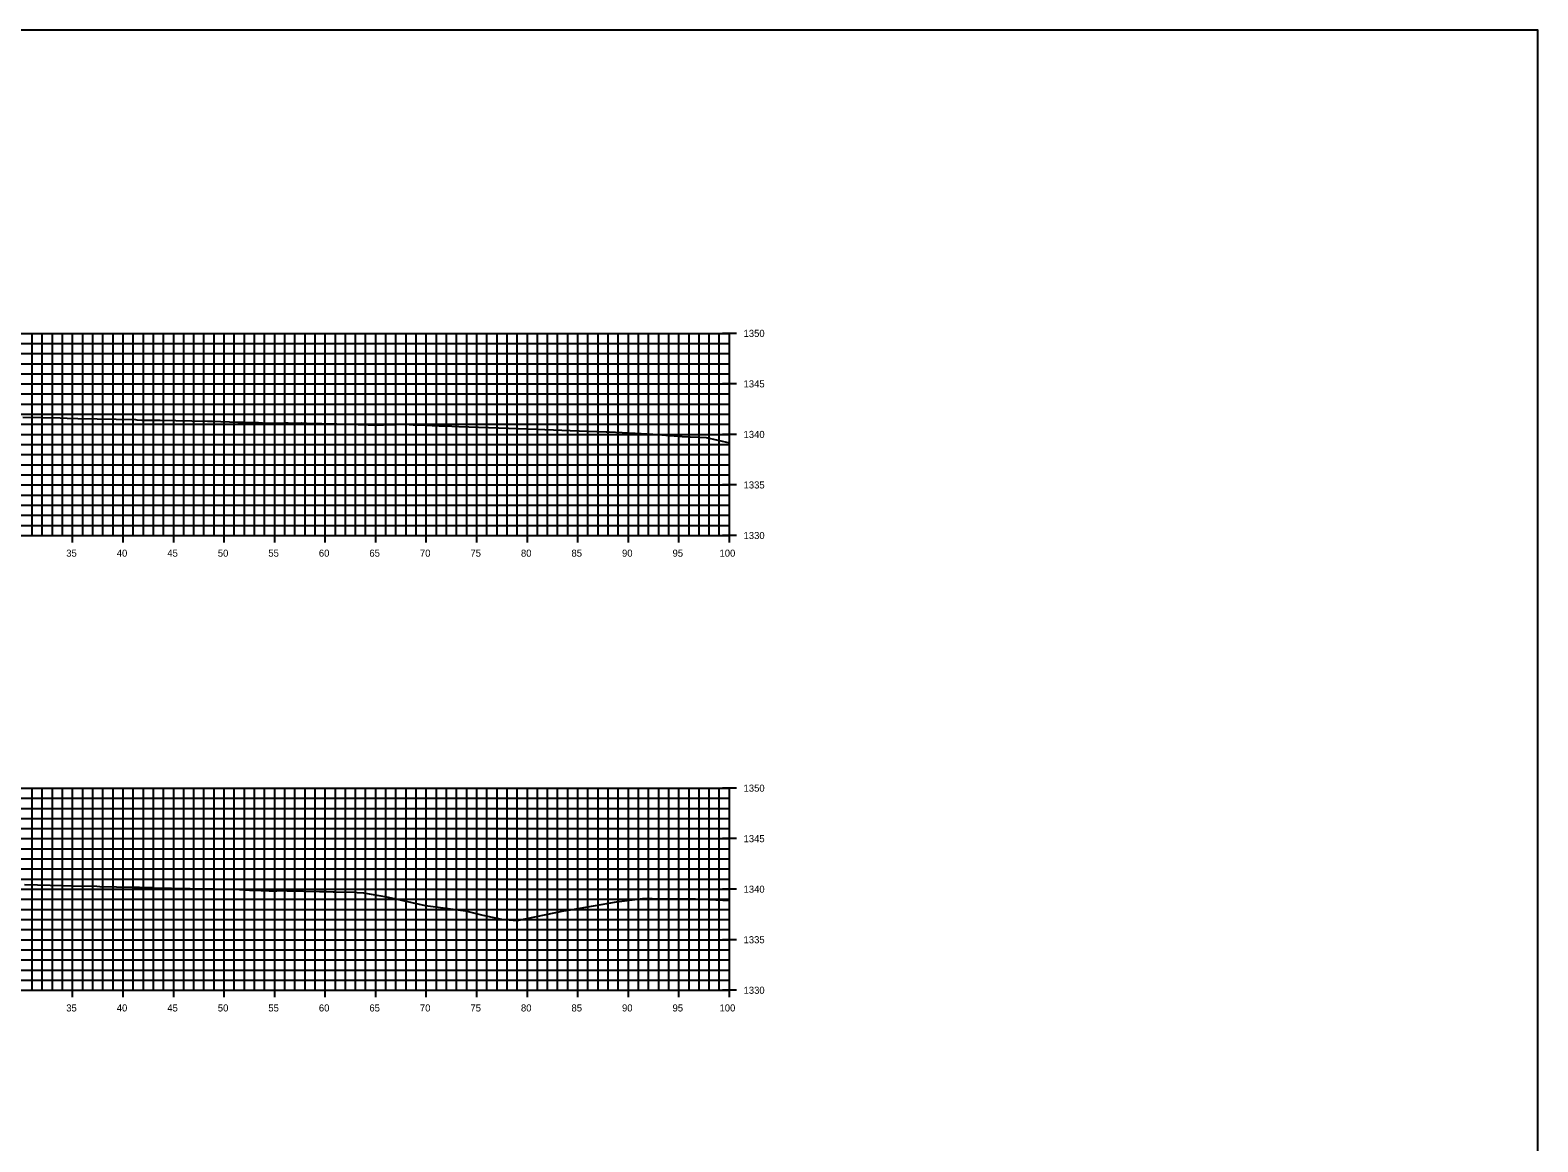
# Model space of a CAD drawing. Extents: x 674939 to 678919, y 750652 to 765176.
# Drawn here: x 678769.3 to 678918.5, y 752182.6 to 752292.6 of the extents above; entities that cross this region are included whole.
import ezdxf

# ---------------------------------------------------------------- set-up
doc = ezdxf.new("R2010")
doc.units = 0
for name, color, linetype in [('R_Axis', 7, 'Continuous'), ('R_Axis Annot', 7, 'Continuous'), ('R_Exist Surface', 7, 'Continuous'), ('R_Grid', 7, 'Continuous'), ('R_No Plot', 7, 'Continuous')]:
    doc.layers.add(name, color=color, linetype=linetype)

msp = doc.modelspace()

# ---------------------------------------------------------------- linework, layer by layer
at = {"layer": 'R_Axis'}
for p, q in [((678839.23, 752262.55), (678837.83, 752262.55)), ((678838.53, 752242.55), (678838.53, 752262.55)), ((678839.23, 752257.55), (678837.83, 752257.55)), ((678839.23, 752252.55), (678837.83, 752252.55)), ((678839.23, 752247.55), (678837.83, 752247.55)), ((678773.53, 752241.85), (678773.53, 752243.25)), ((678778.53, 752241.85), (678778.53, 752243.25)), ((678783.53, 752241.85), (678783.53, 752243.25)), ((678788.53, 752241.85), (678788.53, 752243.25)), ((678793.53, 752241.85), (678793.53, 752243.25)), ((678798.53, 752241.85), (678798.53, 752243.25)), ((678803.53, 752241.85), (678803.53, 752243.25)), ((678808.53, 752241.85), (678808.53, 752243.25)), ((678813.53, 752241.85), (678813.53, 752243.25)), ((678818.53, 752241.85), (678818.53, 752243.25)), ((678823.53, 752241.85), (678823.53, 752243.25)), ((678828.53, 752241.85), (678828.53, 752243.25)), ((678833.53, 752241.85), (678833.53, 752243.25)), ((678838.53, 752241.85), (678838.53, 752243.25)), ((678638.53, 752242.55), (678838.53, 752242.55)), ((678839.23, 752242.55), (678837.83, 752242.55)), ((678839.23, 752217.55), (678837.83, 752217.55)), ((678838.53, 752197.55), (678838.53, 752217.55)), ((678839.23, 752212.55), (678837.83, 752212.55)), ((678839.23, 752207.55), (678837.83, 752207.55)), ((678839.23, 752202.55), (678837.83, 752202.55)), ((678638.53, 752197.55), (678838.53, 752197.55)), ((678773.53, 752196.85), (678773.53, 752198.25)), ((678778.53, 752196.85), (678778.53, 752198.25)), ((678783.53, 752196.85), (678783.53, 752198.25)), ((678788.53, 752196.85), (678788.53, 752198.25)), ((678793.53, 752196.85), (678793.53, 752198.25)), ((678798.53, 752196.85), (678798.53, 752198.25)), ((678803.53, 752196.85), (678803.53, 752198.25)), ((678808.53, 752196.85), (678808.53, 752198.25)), ((678813.53, 752196.85), (678813.53, 752198.25)), ((678818.53, 752196.85), (678818.53, 752198.25)), ((678823.53, 752196.85), (678823.53, 752198.25)), ((678828.53, 752196.85), (678828.53, 752198.25)), ((678833.53, 752196.85), (678833.53, 752198.25)), ((678839.23, 752197.55), (678837.83, 752197.55)), ((678838.53, 752196.85), (678838.53, 752198.25))]:
    msp.add_line(p, q, dxfattribs=at)
at = {"layer": 'R_Exist Surface'}
for points in [[(678768.61, 752254.26), (678772.3, 752254.18), (678772.98, 752254.17), (678774.05, 752254.14), (678779.75, 752254.01), (678779.88, 752254), (678780.38, 752253.95), (678780.51, 752253.96), (678781.68, 752253.97), (678782.2, 752253.96), (678786.89, 752253.87), (678787.38, 752253.86), (678789.89, 752253.77), (678790.48, 752253.75), (678791.92, 752253.72), (678792.11, 752253.71), (678792.17, 752253.71), (678792.18, 752253.71), (678792.31, 752253.7), (678793.15, 752253.66), (678794.49, 752253.68), (678794.85, 752253.69), (678796.02, 752253.66), (678796.19, 752253.68), (678796.68, 752253.66), (678801.2, 752253.56), (678801.78, 752253.54), (678802.77, 752253.49), (678804.29, 752253.49), (678806.61, 752253.58), (678806.72, 752253.58), (678806.82, 752253.53), (678807.22, 752253.51), (678807.71, 752253.49), (678809.79, 752253.41), (678809.92, 752253.4), (678811.05, 752253.36), (678811.07, 752253.36), (678811.74, 752253.34), (678818.61, 752253.11), (678822.78, 752252.95), (678825.4, 752252.85), (678826.34, 752252.81), (678826.47, 752252.8), (678826.62, 752252.79), (678829.2, 752252.66), (678831.55, 752252.55), (678831.83, 752252.52), (678833.86, 752252.36), (678836.22, 752252.23), (678838.53, 752251.72)], [(678768.78, 752208), (678772.59, 752207.91), (678773.58, 752207.88), (678775.91, 752207.84), (678776.21, 752207.83), (678779.53, 752207.75), (678780.15, 752207.74), (678780.81, 752207.72), (678781.39, 752207.71), (678781.49, 752207.7), (678786.97, 752207.6), (678787.41, 752207.59), (678790.06, 752207.51), (678791.02, 752207.47), (678792.2, 752207.43), (678792.2, 752207.43), (678792.4, 752207.42), (678793.54, 752207.37), (678793.75, 752207.38), (678794.58, 752207.41), (678794.75, 752207.4), (678794.82, 752207.4), (678797.97, 752207.32), (678798.48, 752207.31), (678798.65, 752207.33), (678799.31, 752207.29), (678799.58, 752207.29), (678801.41, 752207.24), (678801.48, 752207.24), (678801.69, 752207.23), (678802.33, 752207.2), (678804.58, 752206.8), (678804.71, 752206.77), (678804.77, 752206.76), (678808.42, 752205.94), (678809.21, 752205.84), (678812.41, 752205.42), (678814.11, 752204.98), (678815.97, 752204.58), (678817.13, 752204.47), (678817.51, 752204.44), (678822.14, 752205.41), (678822.27, 752205.43), (678822.37, 752205.45), (678822.79, 752205.52), (678827.35, 752206.29), (678829.43, 752206.57), (678829.93, 752206.62), (678830.55, 752206.63), (678830.87, 752206.63), (678832.61, 752206.59), (678833.24, 752206.58), (678834.05, 752206.58), (678834.42, 752206.58), (678834.97, 752206.58), (678835.17, 752206.58), (678838.53, 752206.42)]]:
    msp.add_lwpolyline(points, dxfattribs=at)
at = {"layer": 'R_Grid'}
for p, q in [((678638.53, 752262.55), (678838.53, 752262.55)), ((678769.53, 752242.55), (678769.53, 752262.55)), ((678770.53, 752242.55), (678770.53, 752262.55)), ((678771.53, 752242.55), (678771.53, 752262.55)), ((678772.53, 752242.55), (678772.53, 752262.55)), ((678773.53, 752242.55), (678773.53, 752262.55)), ((678774.53, 752242.55), (678774.53, 752262.55)), ((678775.53, 752242.55), (678775.53, 752262.55)), ((678776.53, 752242.55), (678776.53, 752262.55)), ((678777.53, 752242.55), (678777.53, 752262.55)), ((678778.53, 752242.55), (678778.53, 752262.55)), ((678779.53, 752242.55), (678779.53, 752262.55)), ((678780.53, 752242.55), (678780.53, 752262.55)), ((678781.53, 752242.55), (678781.53, 752262.55)), ((678782.53, 752242.55), (678782.53, 752262.55)), ((678783.53, 752242.55), (678783.53, 752262.55)), ((678784.53, 752242.55), (678784.53, 752262.55)), ((678785.53, 752242.55), (678785.53, 752262.55)), ((678786.53, 752242.55), (678786.53, 752262.55)), ((678787.53, 752242.55), (678787.53, 752262.55)), ((678788.53, 752242.55), (678788.53, 752262.55)), ((678789.53, 752242.55), (678789.53, 752262.55)), ((678790.53, 752242.55), (678790.53, 752262.55)), ((678791.53, 752242.55), (678791.53, 752262.55)), ((678792.53, 752242.55), (678792.53, 752262.55)), ((678793.53, 752242.55), (678793.53, 752262.55)), ((678794.53, 752242.55), (678794.53, 752262.55)), ((678795.53, 752242.55), (678795.53, 752262.55)), ((678796.53, 752242.55), (678796.53, 752262.55)), ((678797.53, 752242.55), (678797.53, 752262.55)), ((678798.53, 752242.55), (678798.53, 752262.55)), ((678799.53, 752242.55), (678799.53, 752262.55)), ((678800.53, 752242.55), (678800.53, 752262.55)), ((678801.53, 752242.55), (678801.53, 752262.55)), ((678802.53, 752242.55), (678802.53, 752262.55)), ((678803.53, 752242.55), (678803.53, 752262.55)), ((678804.53, 752242.55), (678804.53, 752262.55)), ((678805.53, 752242.55), (678805.53, 752262.55)), ((678806.53, 752242.55), (678806.53, 752262.55)), ((678807.53, 752242.55), (678807.53, 752262.55)), ((678808.53, 752242.55), (678808.53, 752262.55)), ((678809.53, 752242.55), (678809.53, 752262.55)), ((678810.53, 752242.55), (678810.53, 752262.55)), ((678811.53, 752242.55), (678811.53, 752262.55)), ((678812.53, 752242.55), (678812.53, 752262.55)), ((678813.53, 752242.55), (678813.53, 752262.55)), ((678814.53, 752242.55), (678814.53, 752262.55)), ((678815.53, 752242.55), (678815.53, 752262.55)), ((678816.53, 752242.55), (678816.53, 752262.55)), ((678817.53, 752242.55), (678817.53, 752262.55)), ((678818.53, 752242.55), (678818.53, 752262.55)), ((678819.53, 752242.55), (678819.53, 752262.55)), ((678820.53, 752242.55), (678820.53, 752262.55)), ((678821.53, 752242.55), (678821.53, 752262.55)), ((678822.53, 752242.55), (678822.53, 752262.55)), ((678823.53, 752242.55), (678823.53, 752262.55)), ((678824.53, 752242.55), (678824.53, 752262.55)), ((678825.53, 752242.55), (678825.53, 752262.55)), ((678826.53, 752242.55), (678826.53, 752262.55)), ((678827.53, 752242.55), (678827.53, 752262.55)), ((678828.53, 752242.55), (678828.53, 752262.55)), ((678829.53, 752242.55), (678829.53, 752262.55)), ((678830.53, 752242.55), (678830.53, 752262.55)), ((678831.53, 752242.55), (678831.53, 752262.55)), ((678832.53, 752242.55), (678832.53, 752262.55)), ((678833.53, 752242.55), (678833.53, 752262.55)), ((678834.53, 752242.55), (678834.53, 752262.55)), ((678835.53, 752242.55), (678835.53, 752262.55)), ((678836.53, 752242.55), (678836.53, 752262.55)), ((678837.53, 752242.55), (678837.53, 752262.55)), ((678838.53, 752242.55), (678838.53, 752262.55)), ((678638.53, 752261.55), (678838.53, 752261.55)), ((678638.53, 752260.55), (678838.53, 752260.55)), ((678638.53, 752259.55), (678838.53, 752259.55)), ((678638.53, 752258.55), (678838.53, 752258.55)), ((678638.53, 752257.55), (678838.53, 752257.55)), ((678638.53, 752256.55), (678838.53, 752256.55)), ((678638.53, 752255.55), (678838.53, 752255.55)), ((678638.53, 752254.55), (678838.53, 752254.55)), ((678638.53, 752253.55), (678838.53, 752253.55)), ((678638.53, 752252.55), (678838.53, 752252.55)), ((678638.53, 752251.55), (678838.53, 752251.55)), ((678638.53, 752250.55), (678838.53, 752250.55)), ((678638.53, 752249.55), (678838.53, 752249.55)), ((678638.53, 752248.55), (678838.53, 752248.55)), ((678638.53, 752247.55), (678838.53, 752247.55)), ((678638.53, 752246.55), (678838.53, 752246.55)), ((678638.53, 752245.55), (678838.53, 752245.55)), ((678638.53, 752244.55), (678838.53, 752244.55)), ((678638.53, 752243.55), (678838.53, 752243.55)), ((678638.53, 752242.55), (678838.53, 752242.55)), ((678638.53, 752217.55), (678838.53, 752217.55)), ((678638.53, 752216.55), (678838.53, 752216.55)), ((678769.53, 752197.55), (678769.53, 752217.55)), ((678770.53, 752197.55), (678770.53, 752217.55)), ((678771.53, 752197.55), (678771.53, 752217.55)), ((678772.53, 752197.55), (678772.53, 752217.55)), ((678773.53, 752197.55), (678773.53, 752217.55)), ((678774.53, 752197.55), (678774.53, 752217.55)), ((678775.53, 752197.55), (678775.53, 752217.55)), ((678776.53, 752197.55), (678776.53, 752217.55)), ((678777.53, 752197.55), (678777.53, 752217.55)), ((678778.53, 752197.55), (678778.53, 752217.55)), ((678779.53, 752197.55), (678779.53, 752217.55)), ((678780.53, 752197.55), (678780.53, 752217.55)), ((678781.53, 752197.55), (678781.53, 752217.55)), ((678782.53, 752197.55), (678782.53, 752217.55)), ((678783.53, 752197.55), (678783.53, 752217.55)), ((678784.53, 752197.55), (678784.53, 752217.55)), ((678785.53, 752197.55), (678785.53, 752217.55)), ((678786.53, 752197.55), (678786.53, 752217.55)), ((678787.53, 752197.55), (678787.53, 752217.55)), ((678788.53, 752197.55), (678788.53, 752217.55)), ((678789.53, 752197.55), (678789.53, 752217.55)), ((678790.53, 752197.55), (678790.53, 752217.55)), ((678791.53, 752197.55), (678791.53, 752217.55)), ((678792.53, 752197.55), (678792.53, 752217.55)), ((678793.53, 752197.55), (678793.53, 752217.55)), ((678794.53, 752197.55), (678794.53, 752217.55)), ((678795.53, 752197.55), (678795.53, 752217.55)), ((678796.53, 752197.55), (678796.53, 752217.55)), ((678797.53, 752197.55), (678797.53, 752217.55)), ((678798.53, 752197.55), (678798.53, 752217.55)), ((678799.53, 752197.55), (678799.53, 752217.55)), ((678800.53, 752197.55), (678800.53, 752217.55)), ((678801.53, 752197.55), (678801.53, 752217.55)), ((678802.53, 752197.55), (678802.53, 752217.55)), ((678803.53, 752197.55), (678803.53, 752217.55)), ((678804.53, 752197.55), (678804.53, 752217.55)), ((678805.53, 752197.55), (678805.53, 752217.55)), ((678806.53, 752197.55), (678806.53, 752217.55)), ((678807.53, 752197.55), (678807.53, 752217.55)), ((678808.53, 752197.55), (678808.53, 752217.55)), ((678809.53, 752197.55), (678809.53, 752217.55)), ((678810.53, 752197.55), (678810.53, 752217.55)), ((678811.53, 752197.55), (678811.53, 752217.55)), ((678812.53, 752197.55), (678812.53, 752217.55)), ((678813.53, 752197.55), (678813.53, 752217.55)), ((678814.53, 752197.55), (678814.53, 752217.55)), ((678815.53, 752197.55), (678815.53, 752217.55)), ((678816.53, 752197.55), (678816.53, 752217.55)), ((678817.53, 752197.55), (678817.53, 752217.55)), ((678818.53, 752197.55), (678818.53, 752217.55)), ((678819.53, 752197.55), (678819.53, 752217.55)), ((678820.53, 752197.55), (678820.53, 752217.55)), ((678821.53, 752197.55), (678821.53, 752217.55)), ((678822.53, 752197.55), (678822.53, 752217.55)), ((678823.53, 752197.55), (678823.53, 752217.55)), ((678824.53, 752197.55), (678824.53, 752217.55)), ((678825.53, 752197.55), (678825.53, 752217.55)), ((678826.53, 752197.55), (678826.53, 752217.55)), ((678827.53, 752197.55), (678827.53, 752217.55)), ((678828.53, 752197.55), (678828.53, 752217.55)), ((678829.53, 752197.55), (678829.53, 752217.55)), ((678830.53, 752197.55), (678830.53, 752217.55)), ((678831.53, 752197.55), (678831.53, 752217.55)), ((678832.53, 752197.55), (678832.53, 752217.55)), ((678833.53, 752197.55), (678833.53, 752217.55)), ((678834.53, 752197.55), (678834.53, 752217.55)), ((678835.53, 752197.55), (678835.53, 752217.55)), ((678836.53, 752197.55), (678836.53, 752217.55)), ((678837.53, 752197.55), (678837.53, 752217.55)), ((678838.53, 752197.55), (678838.53, 752217.55)), ((678638.53, 752215.55), (678838.53, 752215.55)), ((678638.53, 752214.55), (678838.53, 752214.55)), ((678638.53, 752213.55), (678838.53, 752213.55)), ((678638.53, 752212.55), (678838.53, 752212.55)), ((678638.53, 752211.55), (678838.53, 752211.55)), ((678638.53, 752210.55), (678838.53, 752210.55)), ((678638.53, 752209.55), (678838.53, 752209.55)), ((678638.53, 752208.55), (678838.53, 752208.55)), ((678638.53, 752207.55), (678838.53, 752207.55)), ((678638.53, 752206.55), (678838.53, 752206.55)), ((678638.53, 752205.55), (678838.53, 752205.55)), ((678638.53, 752204.55), (678838.53, 752204.55)), ((678638.53, 752203.55), (678838.53, 752203.55)), ((678638.53, 752202.55), (678838.53, 752202.55)), ((678638.53, 752201.55), (678838.53, 752201.55)), ((678638.53, 752200.55), (678838.53, 752200.55)), ((678638.53, 752199.55), (678838.53, 752199.55)), ((678638.53, 752198.55), (678838.53, 752198.55)), ((678638.53, 752197.55), (678838.53, 752197.55))]:
    msp.add_line(p, q, dxfattribs=at)
at = {"layer": 'R_No Plot'}
msp.add_lwpolyline([(678578.53, 752072.55), (678918.53, 752072.55), (678918.53, 752292.55), (678578.53, 752292.55)], close=True, dxfattribs=at)

# ---------------------------------------------------------------- texts
at = {"layer": 'R_Axis Annot'}
for s, p in [('1350', (678839.93, 752262.2)), ('1345', (678839.93, 752257.2)), ('1340', (678839.93, 752252.2)), ('1335', (678839.93, 752247.2)), ('1330', (678839.93, 752242.2)), ('35', (678772.9, 752240.45)), ('40', (678777.9, 752240.45)), ('45', (678782.9, 752240.45)), ('50', (678787.9, 752240.45)), ('55', (678792.9, 752240.45)), ('60', (678797.9, 752240.45)), ('65', (678802.9, 752240.45)), ('70', (678807.9, 752240.45)), ('75', (678812.9, 752240.45)), ('80', (678817.9, 752240.45)), ('85', (678822.9, 752240.45)), ('90', (678827.9, 752240.45)), ('95', (678832.9, 752240.45)), ('100', (678837.55, 752240.45)), ('1350', (678839.93, 752217.2)), ('1345', (678839.93, 752212.2)), ('1340', (678839.93, 752207.2)), ('1335', (678839.93, 752202.2)), ('1330', (678839.93, 752197.2)), ('35', (678772.9, 752195.45)), ('40', (678777.9, 752195.45)), ('45', (678782.9, 752195.45)), ('50', (678787.9, 752195.45)), ('55', (678792.9, 752195.45)), ('60', (678797.9, 752195.45)), ('65', (678802.9, 752195.45)), ('70', (678807.9, 752195.45)), ('75', (678812.9, 752195.45)), ('80', (678817.9, 752195.45)), ('85', (678822.9, 752195.45)), ('90', (678827.9, 752195.45)), ('95', (678832.9, 752195.45)), ('100', (678837.55, 752195.45))]:
    msp.add_text(s, height=0.7, dxfattribs=at).set_placement(p)

doc.saveas('drawing.dxf')
